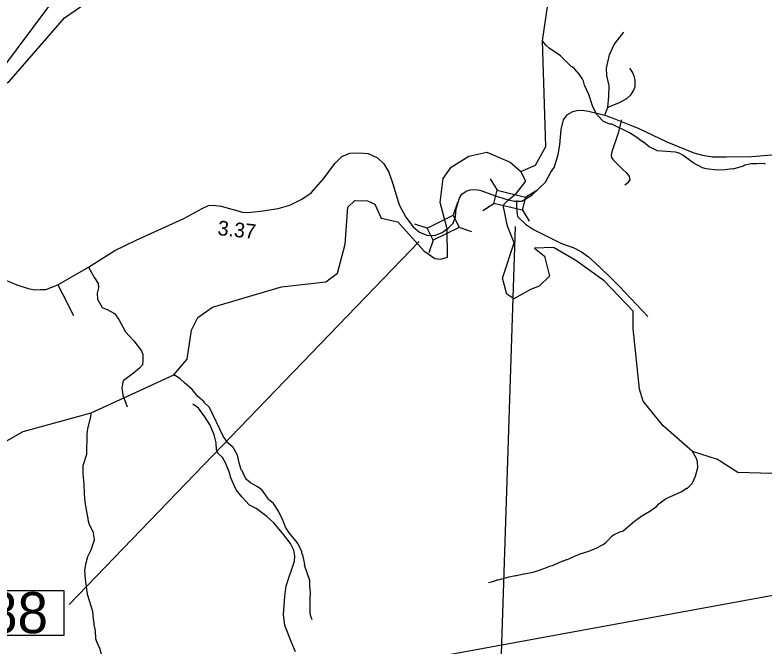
# Model space of a CAD drawing. Extents: x 1248089 to 1457196, y 820910 to 988753.
# Drawn here: x 1391144 to 1397526, y 888272 to 893646 of the extents above; entities that cross this region are included whole.
import ezdxf

# ---------------------------------------------------------------- set-up
doc = ezdxf.new("R2010")
doc.units = 0
for name, color, linetype in [('Exist Hydrographic Creek Single Shore', 7, 'Continuous'), ('Exist Hydrographic Misc Water Feature', 7, 'Continuous'), ('Exist Hydrographic River Shore', 7, 'Continuous'), ('Exist Road Non-System Type 51', 7, 'Continuous'), ('Exist Road Secondary Structure Standard Bridge CELL', 7, 'Continuous'), ('Exist Road Secondary Structure Standard Bridge Number Label', 7, 'Continuous'), ('Exist Road Secondary Type 51 Attributed', 7, 'Continuous'), ('Exist Utilities Electrical Transmission Line', 7, 'Continuous'), ('Prop GRAU CAT1 Cell', 7, 'Continuous')]:
    doc.layers.add(name, color=color, linetype=linetype)

msp = doc.modelspace()

# ---------------------------------------------------------------- linework, layer by layer
at = {"layer": 'Exist Hydrographic Creek Single Shore'}
for points in [[(1395454, 892314.6), (1395580, 892367.9), (1395666.9, 892527), (1395639.8, 893425.4), (1395683.9, 893734.8), (1395779, 893923.3), (1395791.9, 894556.6), (1395872.9, 894807.7), (1395914.9, 894856.2), (1396116, 894875.2), (1396177, 894992.1), (1396195.9, 895100), (1396264.9, 895216.8), (1396373.9, 895286.8), (1396461, 895419.7), (1396466.9, 895711.8), (1396405.9, 895978.9), (1396432.9, 896086.6), (1396299.7, 896322.6), (1396221, 896340.5), (1396089.9, 896444.9), (1396058.9, 896553.8), (1395993.9, 896637.3), (1395879.2, 896700.4)], [(1391027.8, 889994.1), (1391213.8, 890098.6), (1391792.4, 890258), (1392170.9, 890430.7), (1392497.4, 890580.8), (1392610.9, 890714), (1392648.9, 890962.8), (1392700.8, 891070), (1392827.9, 891159.3), (1393415.8, 891331.4), (1393791.9, 891373.1), (1393892.9, 891446.5), (1393956.9, 891694.8), (1393979.8, 892009.4), (1394039.9, 892067.4), (1394148.5, 892063.7), (1394210.2, 892036.4), (1394264.7, 891914.6), (1394406.4, 891883.7), (1394628, 891636.5), (1394722.5, 891571.1), (1394771.5, 891565.6), (1394827.9, 891583.8), (1394825.1, 891824.2), (1394766.5, 892048.4), (1394791.5, 892255), (1394860.3, 892351), (1395010.4, 892442.8), (1395164.6, 892478.2), (1395363.9, 892391.9), (1395454, 892314.6)], [(1395347.7, 892071.9), (1395417.7, 892128.2), (1395496.7, 892231.9), (1395454, 892314.6)], [(1397688.1, 889738.6), (1397302, 889749.6), (1397128.9, 889861.3), (1396915.6, 889927.4), (1396668, 890146.5), (1396497, 890356.8), (1396466, 890459.1), (1396409.9, 890975.7), (1396410.8, 891123.7), (1396163.8, 891381.8), (1395924, 891556.3), (1395731.5, 891665.4), (1395571.6, 891661.8), (1395655.2, 891592.7), (1395698.8, 891421.8), (1395611.6, 891338.2), (1395535.3, 891309.1), (1395393.6, 891229.1), (1395335.5, 891269.1), (1395298, 891404.9), (1395397.2, 891705.4), (1395339.6, 891846.5), (1395302.8, 892026.2), (1395347.7, 892071.9)]]:
    msp.add_lwpolyline(points, dxfattribs=at)
at = {"layer": 'Exist Hydrographic Misc Water Feature'}
for points in [[(1397537.4, 892376.3), (1397521.5, 892380.7), (1397505.5, 892379.1), (1397487.5, 892381.4), (1397465.4, 892377.9), (1397415.5, 892379), (1397363.2, 892366.1), (1397349, 892358.4), (1397260.5, 892334.5), (1397256.5, 892336.5), (1397192.3, 892328), (1397128.2, 892325.3), (1397032.5, 892335.5), (1397000.7, 892344.2), (1396921.5, 892385.9), (1396835, 892453.8), (1396803.3, 892468.5), (1396771.5, 892477.2), (1396615.8, 892488.6), (1396612.3, 892493.6), (1396548.4, 892522.1), (1396497.4, 892565.1), (1396489.5, 892567.3), (1396442.2, 892604.3), (1396379.1, 892643.7), (1396228.7, 892717), (1396212.7, 892717.3), (1396157.2, 892738.5), (1396101.6, 892799.3), (1396067.9, 892864.4), (1396034.2, 892969.1), (1395995.9, 893049.9), (1395988.6, 893082.1), (1395977.2, 893106.3), (1395951.9, 893142.9), (1395914.8, 893185.6), (1395891.2, 893206.1), (1395883.4, 893208.3), (1395793.3, 893298.2), (1395696.8, 893364.3), (1395671.2, 893386.9), (1395639.8, 893425.4)], [(1393674.7, 888496), (1393661.5, 888536.2), (1393658.1, 888560.3), (1393658.6, 888680.2), (1393661.5, 888720.1), (1393658.4, 888760.2), (1393656.7, 888770.1), (1393655.4, 888829.4), (1393610.8, 888961), (1393612.5, 888967.8), (1393600.4, 889033.2), (1393589, 889065.5), (1393589.2, 889073.5), (1393562.5, 889130), (1393547, 889154.4), (1393478.7, 889235.8), (1393449.8, 889284.4), (1393423.2, 889353), (1393417.4, 889360), (1393388.8, 889421.7), (1393346.1, 889486.6), (1393301, 889523.6), (1393299.2, 889531.6), (1393248.6, 889600.7), (1393217.2, 889625.3), (1393152, 889662.7), (1393116.6, 889691.5), (1393110.8, 889699.6), (1393087.7, 889740.1), (1393087.9, 889748.1), (1393082.1, 889762.3), (1393072.4, 889772.4), (1393053.7, 889832.8), (1393039.1, 889897.1), (1393002.1, 889963.1), (1392957.4, 890002.8), (1392918.6, 890059.7), (1392801.9, 890304.1), (1392756.8, 890347.1), (1392754.6, 890352.7), (1392701.9, 890396.2), (1392654.8, 890457.2), (1392588.4, 890512.7), (1392549.3, 890551.5), (1392497.4, 890580.8)], [(1391760.2, 888734.6), (1391744.1, 888842.3), (1391739.6, 888914.4), (1391746.8, 888970.2), (1391764.2, 889033.7), (1391793.5, 889091.1), (1391821.3, 889176.4), (1391819.8, 889200.4), (1391812.4, 889226.6), (1391814.5, 889232.5), (1391778.1, 889305.3), (1391766.9, 889345.5), (1391767.3, 889361.5), (1391763.4, 889369.6), (1391742.3, 889498), (1391735.9, 889570), (1391733.6, 889650.1), (1391723.5, 889738.2), (1391725.1, 889810.2), (1391755.1, 889905.4), (1391758.8, 890075.3), (1391763.9, 890123.1), (1391785.9, 890216.6), (1391790.1, 890224.5), (1391792.4, 890258)], [(1395179.7, 888812.6), (1395203.8, 888818), (1395220, 888825.6), (1395228, 888825.5), (1395252.2, 888837), (1395260.2, 888836.8), (1395354.8, 888862.6), (1395409.1, 888873.5), (1395416.4, 888871.7), (1395477.3, 888887.9), (1395481.8, 888886.5), (1395557.7, 888902.2), (1395618.1, 888920.8), (1395682.6, 888943.4), (1395706.9, 888954.8), (1395722.9, 888958.5), (1395747.2, 888970), (1395763.3, 888973.5), (1395811.8, 888996.5), (1395819.8, 888996.3), (1395844, 889007.8), (1395852, 889007.6), (1395904.6, 889034.4), (1395959.1, 889055.8), (1396025.6, 889075.8), (1396090.1, 889102.3), (1396154.8, 889136.9), (1396179.2, 889154.3), (1396201.7, 889175.7), (1396228.4, 889207.2), (1396244.7, 889218.8), (1396293.1, 889241.8), (1396325.4, 889253), (1396423.2, 889334.7), (1396486.2, 889381), (1396553.1, 889419.8), (1396610, 889460.5), (1396630.5, 889484.1), (1396663, 889509.3), (1396687.4, 889524.8), (1396824.7, 889587.8), (1396865.3, 889616.9), (1396873.3, 889616.7), (1396914.3, 889655.8), (1396943.6, 889719), (1396962.8, 889793), (1396960.2, 889838.7), (1396954.7, 889862.8), (1396915.6, 889927.4)], [(1392022.8, 887854.7), (1392003.5, 887893.2), (1391998.4, 887941.3), (1391994.7, 887955.4), (1391988.8, 887957.5), (1391977.8, 888001.7), (1391943, 888058.4), (1391912.4, 888123.1), (1391874.5, 888219.9), (1391871, 888243.9), (1391840.4, 888308.6), (1391833, 888332.7), (1391830.5, 888404.7), (1391819.5, 888452.9), (1391819.9, 888468.9), (1391812.7, 888501), (1391806.6, 888566.6), (1391765, 888702), (1391760.2, 888734.6)]]:
    msp.add_lwpolyline(points, dxfattribs=at)
at = {"layer": 'Exist Hydrographic River Shore'}
for points in [[(1389985.7, 893573.3), (1390089, 893472.2), (1390299.2, 893268), (1390436.5, 893125.4), (1390636.4, 893059.3), (1390883.2, 893073.2), (1391011.9, 893160.2), (1391458.8, 893752.7), (1391760.3, 893961.8), (1392202.6, 894118.7), (1392794.3, 894204), (1393109.4, 894230.2), (1393320.3, 894287.2), (1393501.1, 894375.4), (1393847.2, 894621.2), (1394453.7, 895145.7), (1394787.2, 895483.6), (1395094.2, 895899.9), (1395122.5, 895936.5)], [(1389881.3, 893441.5), (1390011.2, 893369.9), (1390205.1, 893150.5), (1390336.4, 893043.9), (1390552.6, 892961.5), (1390871.5, 892953.4), (1391094.1, 893080.4), (1391566.8, 893622.3), (1391837, 893813.3), (1392252.7, 893960.8), (1392817.3, 894038.2), (1393138.3, 894064.9), (1393379.3, 894130), (1393586.7, 894231.1), (1393950.5, 894489.5), (1394568, 895023.6), (1394914.5, 895374.7), (1395261.4, 895844.9), (1395290.7, 895867.7)]]:
    msp.add_lwpolyline(points, dxfattribs=at)
at = {"layer": 'Exist Road Non-System Type 51'}
for points in [[(1396194.3, 892862.5), (1396204.6, 892951.1), (1396206.6, 893043.8), (1396186, 893130.4), (1396184, 893194.3), (1396194.3, 893245.8), (1396210.8, 893307.6), (1396249.9, 893396.2), (1396332.2, 893501.3)], [(1396194.3, 892862.5), (1396289, 892897.5), (1396356.9, 892934.6), (1396391.9, 892967.6), (1396416.7, 893004.7), (1396427, 893037.7), (1396429, 893085.1), (1396422.8, 893120.1), (1396406.4, 893159.2), (1396381.7, 893192.2)], [(1396169.6, 892792.5), (1396194.3, 892862.5)], [(1396310.9, 892754.7), (1396280.7, 892631.2), (1396230.3, 892480.1), (1396222.8, 892453.6), (1396225.3, 892433.5), (1396239.2, 892414.6), (1396321, 892334), (1396356.2, 892298.7), (1396376.3, 892271), (1396381.4, 892243.3), (1396366.3, 892215.6), (1396341.1, 892197.9)], [(1395416.9, 892065.7), (1395417.6, 891997.6), (1395426.3, 891931.4), (1395492.6, 891863.7), (1395562.1, 891820.3), (1395658.7, 891770.8), (1395793.7, 891703.7), (1395847.4, 891684.4), (1395899.1, 891667.3), (1395972.3, 891629.8), (1396029.5, 891586.7), (1396084.6, 891539.5), (1396141.5, 891484.2), (1396214, 891414.7), (1396294.4, 891333), (1396535.2, 891077.8)], [(1391771.5, 891499.8), (1391820.4, 891408.7), (1391853.3, 891359.3), (1391855.4, 891322.2), (1391845.1, 891276.9), (1391847.1, 891227.4), (1391886.2, 891155.3), (1391933.6, 891134.7), (1391991.3, 891103.8), (1392028.3, 891054.3), (1392086, 890949.3), (1392156, 890871), (1392221.6, 890787.2), (1392231.9, 890754.2), (1392234, 890702.7), (1392229.9, 890667.7), (1392205.2, 890638.8), (1392153.7, 890595.6), (1392065.2, 890531.7), (1392054.9, 890471.9), (1392063.1, 890408), (1392100.1, 890307.9)], [(1391509.5, 891347.5), (1391548.7, 891272.9), (1391641.4, 891087.5)], [(1393534, 888221.2), (1393503.1, 888297.4), (1393443.5, 888446.6), (1393431.1, 888539.3), (1393443.5, 888693.9), (1393455.8, 888784.5), (1393525.9, 888994.7), (1393527.8, 889038.6), (1393519.5, 889088), (1393492.8, 889145.7), (1393435.1, 889219.9), (1393348.6, 889320.8), (1393291, 889376.5), (1393198.3, 889442.4), (1393140.7, 889471.3), (1393076.8, 889543.4), (1393029.5, 889603.1), (1392982.1, 889704.1), (1392967.7, 889755.6), (1392938.9, 889831.8), (1392912.7, 889876.3), (1392871.5, 889915.4), (1392861.2, 889942.2), (1392859.2, 890001.9), (1392840.6, 890072), (1392807.7, 890154.4), (1392760.3, 890224.5), (1392706.8, 890296.6), (1392659.7, 890330.8)]]:
    msp.add_lwpolyline(points, dxfattribs=at)
at = {"layer": 'Exist Road Secondary Structure Standard Bridge CELL'}
for p, q in [((1395192.4, 892249.6), (1395251.8, 892153.3)), ((1395492.9, 892095.6), (1395589.3, 892155)), ((1394914.6, 892048.1), (1394878.2, 891940.9)), ((1395128.8, 891981.2), (1395225.1, 892040.6)), ((1395466.8, 891985.4), (1395526.2, 891889.1)), ((1394656.9, 891829.4), (1394549.7, 891865.8)), ((1395036.7, 891800.7), (1394929.5, 891837.1)), ((1394706.9, 891727.9), (1394670.6, 891620.7))]:
    msp.add_line(p, q, dxfattribs=at)
for points in [[(1395251.8, 892153.3), (1395493, 892096.1), (1395466.3, 891983.4), (1395225.1, 892040.6)], [(1394929.5, 891837.1), (1394707.2, 891727.4), (1394655.9, 891831.3), (1394878.2, 891940.9)]]:
    msp.add_lwpolyline(points, close=True, dxfattribs=at)
at = {"layer": 'Exist Road Secondary Structure Standard Bridge Number Label'}
for p, q in [((1395406.7, 891845.5), (1395261.1, 887478.7)), ((1394586.4, 891716.3), (1391605.5, 888626.3))]:
    msp.add_line(p, q, dxfattribs=at)
msp.add_lwpolyline([(1390632.1, 888745.7), (1391561, 888745.7), (1391561, 888361.5), (1390632.1, 888361.5)], close=True, dxfattribs=at)
at = {"layer": 'Exist Road Secondary Type 51 Attributed'}
for points in [[(1395347.7, 892071.9), (1395397.7, 892061.9), (1395463.1, 892061), (1395548.4, 892112.8), (1395662.9, 892222.8), (1395708.3, 892306.3), (1395736.7, 892348.7), (1395748.8, 892382.5), (1395770.8, 892457.9), (1395784.9, 892539.5), (1395797.5, 892671.4), (1395817.9, 892754.6), (1395852.1, 892799.4), (1395897.6, 892824.6), (1395930.6, 892834), (1395977.6, 892835.5), (1396029.4, 892827.7), (1396169.6, 892792.5), (1396233.4, 892769.6), (1396374.5, 892713.8), (1396453, 892681.7), (1396698.9, 892567.4), (1396927.9, 892471.7), (1397000.9, 892451.4), (1397087.2, 892437.3), (1397203.3, 892438.9), (1397421.4, 892440.4), (1397623.3, 892459.3)], [(1390995, 891415.5), (1391158.7, 891349.1), (1391256, 891315.9), (1391313.5, 891304.8), (1391359.9, 891307), (1391405.9, 891308.3), (1391509.5, 891347.5), (1391771.5, 891499.8), (1391994.3, 891639.6), (1392176.3, 891727.5), (1392582.2, 891912.4), (1392740.1, 891999.6), (1392791.9, 892023.1), (1392832.7, 892026.3), (1392900.1, 892016.8), (1393083.7, 891968.2), (1393127.6, 891963.4), (1393236.8, 891974.3), (1393387.4, 891997.8), (1393486.2, 892027.7), (1393588.2, 892077.9), (1393668.2, 892132.9), (1393771.8, 892250.6), (1393870, 892382.2), (1393929.7, 892441.9), (1393997.1, 892470.1), (1394074, 892473.3), (1394152.4, 892467), (1394232.4, 892430.9), (1394285.8, 892379.1), (1394328.2, 892306.9)], [(1394328.2, 892306.9), (1394363.7, 892208.5), (1394416, 892030.5), (1394474.5, 891924.2), (1394536.3, 891843.3), (1394591.7, 891796.9), (1394652.6, 891771.5), (1394718.9, 891768.8), (1394783.4, 891795.1), (1394825.1, 891824.2)], [(1394825.1, 891824.2), (1394839.8, 891837.1), (1394877.4, 891873.2), (1394896, 891928.7), (1394904.1, 891995.7), (1394930.7, 892085.2), (1394951.1, 892121.3), (1394988.8, 892146.4), (1395023.3, 892157.4), (1395059.4, 892160.5), (1395104.9, 892154.3), (1395246.9, 892104.6), (1395318.7, 892081), (1395347.7, 892071.9)]]:
    msp.add_lwpolyline(points, dxfattribs=at)
at = {"layer": 'Exist Utilities Electrical Transmission Line'}
msp.add_lwpolyline([(1387175.6, 886830.9), (1391927.4, 887667.4), (1401772.8, 889468.3)], dxfattribs=at)

# ---------------------------------------------------------------- texts
at = {"layer": 'Exist Road Secondary Structure Standard Bridge Number Label'}
msp.add_text('188', height=350, dxfattribs=at).set_placement((1390644.6, 888381.3))
at = {"layer": 'Prop GRAU CAT1 Cell'}
msp.add_text('3.37', height=125, rotation=353.87947, dxfattribs=at).set_placement((1392866.3, 891772.6))

doc.saveas('drawing.dxf')
